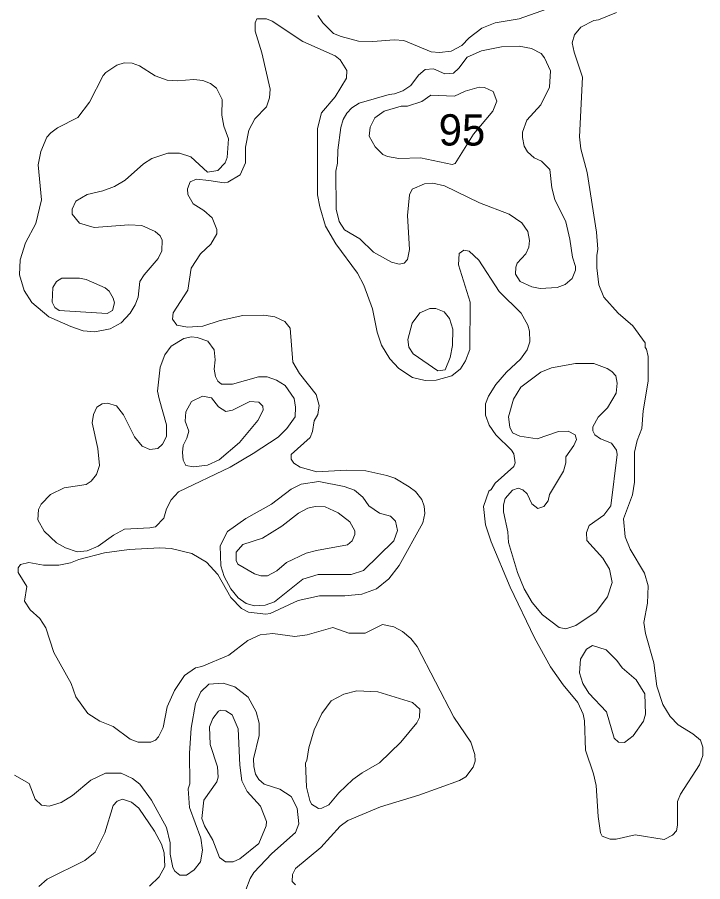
# Model space of a CAD drawing. Extents: x 673.6 to 698.9, y 7012 to 7040.1.
# Drawn here: x 688.1 to 689.852, y 7031.018 to 7033.227 of the extents above; entities that cross this region are included whole.
import ezdxf

# ---------------------------------------------------------------- set-up
doc = ezdxf.new("R2010")
doc.units = 0
doc.header["$LTSCALE"] = 0.032
doc.layers.add('2', color=7, linetype='Continuous', lineweight=13)
doc.layers.add('21', color=7, linetype='Continuous')

msp = doc.modelspace()

# ---------------------------------------------------------------- linework, layer by layer
at = {"layer": '2'}
for points in [[(688.8679, 7033.2322), (688.8809, 7033.2135), (688.9085, 7033.1862), (688.9276, 7033.178), (688.9723, 7033.166), (689.0085, 7033.1651), (689.063, 7033.17), (689.088, 7033.1677), (689.1578, 7033.1394), (689.1792, 7033.1371), (689.2093, 7033.1404), (689.2366, 7033.1553), (689.2549, 7033.1749), (689.2879, 7033.1992), (689.3215, 7033.2135), (689.3828, 7033.2233), (689.4529, 7033.248)], [(689.632, 7033.2399), (689.586, 7033.221), (689.5737, 7033.2192), (689.5407, 7033.2025), (689.5244, 7033.1822), (689.5188, 7033.1625), (689.5233, 7033.1379), (689.5449, 7033.0744), (689.5374, 7032.9222), (689.541, 7032.8908), (689.5565, 7032.8311), (689.5803, 7032.6783), (689.5843, 7032.6346)], [(688.8735, 7032.7431), (688.8678, 7032.7736), (688.8678, 7032.9436), (688.8778, 7032.9834), (688.9129, 7033.0237), (688.9417, 7033.0714), (688.9423, 7033.0916), (688.9257, 7033.1185), (688.9126, 7033.129), (688.8303, 7033.1657), (688.7511, 7033.2176), (688.7367, 7033.2233), (688.7126, 7033.2232), (688.7083, 7033.2132), (688.7077, 7033.1916), (688.7248, 7033.1368), (688.7461, 7033.0434), (688.7447, 7033.0213), (688.7368, 7032.9986), (688.7068, 7032.9678), (688.6921, 7032.9386), (688.6832, 7032.8956), (688.6837, 7032.8551), (688.6694, 7032.825), (688.6385, 7032.8064), (688.6289, 7032.8045), (688.5892, 7032.8105), (688.5578, 7032.8136), (688.5421, 7032.8073), (688.5352, 7032.7891), (688.5363, 7032.7745), (688.5499, 7032.7508), (688.5771, 7032.7334), (688.5983, 7032.7151), (688.6097, 7032.6851), (688.6104, 7032.6742), (688.5945, 7032.6477), (688.5681, 7032.6229), (688.5442, 7032.5863), (688.5355, 7032.5301), (688.4982, 7032.4723), (688.4964, 7032.4555), (688.5074, 7032.4403), (688.5347, 7032.4354), (688.5739, 7032.4379), (688.6186, 7032.4528), (688.6769, 7032.4649), (688.73, 7032.4664), (688.7586, 7032.4617), (688.7841, 7032.4499), (688.7971, 7032.4325), (688.8046, 7032.3463), (688.8215, 7032.3173), (688.864, 7032.2635), (688.8718, 7032.2355), (688.8679, 7032.212), (688.8593, 7032.1963), (688.855, 7032.1692), (688.8486, 7032.1538), (688.8005, 7032.1103), (688.8005, 7032.098), (688.8066, 7032.0883), (688.8228, 7032.0774), (688.8658, 7032.0656), (688.9406, 7032.0697), (688.9907, 7032.0681), (689.0446, 7032.0567), (689.0647, 7032.0493), (689.1021, 7032.0278), (689.1178, 7032.0152), (689.1338, 7031.9953), (689.1397, 7031.9784), (689.1414, 7031.9595), (689.137, 7031.9352), (689.0761, 7031.8267), (689.05, 7031.7925), (689.0183, 7031.767), (688.9811, 7031.7534), (688.9372, 7031.7492), (688.8724, 7031.7491), (688.8181, 7031.7367), (688.7462, 7031.7038), (688.7353, 7031.7016), (688.6909, 7031.7071), (688.6731, 7031.7165), (688.646, 7031.7443), (688.6128, 7031.8034), (688.5837, 7031.8352), (688.546, 7031.8567), (688.4934, 7031.8699), (688.4643, 7031.8717), (688.3862, 7031.8675), (688.3225, 7031.8586), (688.2573, 7031.8418), (688.2363, 7031.833)], [(689.008, 7032.4822), (688.986, 7032.5426), (688.97, 7032.5738), (688.9143, 7032.6483), (688.8882, 7032.6937), (688.8735, 7032.7431)], [(689.6363, 7032.471), (689.6735, 7032.439), (689.7047, 7032.3957), (689.7048, 7032.3836), (689.7086, 7032.3795), (689.7125, 7032.3604), (689.7125, 7032.2973), (689.7002, 7032.2217), (689.6962, 7032.1765), (689.6845, 7032.1458), (689.6782, 7032.1163), (689.678, 7032.039), (689.6728, 7032.0073), (689.6501, 7031.9456), (689.6541, 7031.9), (689.6667, 7031.868), (689.7031, 7031.8066), (689.7125, 7031.7746), (689.7109, 7031.7303), (689.7013, 7031.681), (689.7061, 7031.6522), (689.7272, 7031.5778), (689.7345, 7031.518), (689.7503, 7031.4709), (689.769, 7031.4404), (689.7897, 7031.4192), (689.8272, 7031.3964), (689.8464, 7031.3801), (689.8522, 7031.3624), (689.8522, 7031.3404), (689.8444, 7031.3169), (689.7955, 7031.2418), (689.7881, 7031.2233), (689.7881, 7031.163), (689.7855, 7031.1486), (689.7748, 7031.1368), (689.7533, 7031.1263), (689.6797, 7031.1377), (689.6307, 7031.1272), (689.6156, 7031.1272), (689.5951, 7031.1348), (689.5908, 7031.1428), (689.5845, 7031.1849), (689.5794, 7031.2639), (689.5726, 7031.2939), (689.5522, 7031.3543), (689.5498, 7031.4295), (689.5462, 7031.4467), (689.5328, 7031.4764), (689.4954, 7031.5218), (689.463, 7031.5673), (689.4223, 7031.6419), (689.3603, 7031.7713), (689.3114, 7031.8868), (689.2965, 7031.9301), (689.2919, 7031.9768), (689.3053, 7032.0162), (689.3114, 7032.0205), (689.3212, 7032.0366), (689.3689, 7032.0797), (689.3724, 7032.0884), (689.369, 7032.1116), (689.3637, 7032.1212), (689.3236, 7032.1604), (689.3066, 7032.1853), (689.2968, 7032.2103), (689.2968, 7032.2396), (689.3049, 7032.2592), (689.3236, 7032.2888), (689.3504, 7032.3206), (689.386, 7032.3537), (689.4033, 7032.3775), (689.4102, 7032.3976), (689.4092, 7032.4255), (689.4049, 7032.441), (689.3879, 7032.4715), (689.3321, 7032.5263), (689.2801, 7032.6066), (689.2555, 7032.6293), (689.2412, 7032.6325), (689.2296, 7032.6237), (689.2278, 7032.5945), (689.2574, 7032.4997), (689.2572, 7032.3782), (689.2461, 7032.349), (689.2332, 7032.3293), (689.2105, 7032.311), (689.1706, 7032.2998), (689.1426, 7032.299), (689.1101, 7032.3069), (689.0755, 7032.3302), (689.0521, 7032.3549), (689.0311, 7032.3897), (689.0201, 7032.4227), (689.008, 7032.4822)], [(689.5843, 7032.6346), (689.5811, 7032.6182), (689.5811, 7032.5874), (689.5864, 7032.5436), (689.5993, 7032.5124), (689.6363, 7032.471)], [(688.2363, 7031.833), (688.2058, 7031.8273), (688.1671, 7031.8276), (688.1292, 7031.8337), (688.1082, 7031.8288), (688.102, 7031.8203)], [(688.102, 7031.8203), (688.1024, 7031.8085), (688.1239, 7031.773), (688.1185, 7031.7353), (688.1329, 7031.7133), (688.1575, 7031.6911), (688.1727, 7031.6674), (688.1932, 7031.6038), (688.2373, 7031.5251), (688.2495, 7031.491), (688.2805, 7031.4483), (688.3112, 7031.4283), (688.3451, 7031.4147), (688.3884, 7031.3826), (688.4089, 7031.3745), (688.4414, 7031.3753), (688.4536, 7031.3804), (688.4607, 7031.3882), (688.4728, 7031.4126), (688.483, 7031.465), (688.5014, 7031.5071), (688.5273, 7031.5451), (688.5558, 7031.5647), (688.5719, 7031.5685), (688.6406, 7031.597), (688.6895, 7031.6349), (688.7205, 7031.6495), (688.753, 7031.6529), (688.8092, 7031.6449), (688.8408, 7031.6496), (688.9069, 7031.6679), (688.9478, 7031.6536), (688.9894, 7031.6531), (689.0333, 7031.6759), (689.0627, 7031.6697), (689.085, 7031.6577), (689.106, 7031.6399), (689.122, 7031.6191), (689.2158, 7031.4389), (689.2597, 7031.3752), (689.2697, 7031.3433), (689.2704, 7031.3264), (689.2655, 7031.3107), (689.2466, 7031.286), (689.2307, 7031.2765), (689.1267, 7031.2394), (689.0285, 7031.2092), (688.9453, 7031.175), (688.9251, 7031.1598), (688.8763, 7031.106), (688.8115, 7031.0522), (688.8037, 7031.0366), (688.8029, 7031.0191), (688.8114, 7031.01)], [(688.0924, 7031.2905), (688.13, 7031.269), (688.1454, 7031.2293), (688.162, 7031.2138), (688.181, 7031.211), (688.2117, 7031.2207), (688.2409, 7031.2387), (688.2879, 7031.2777), (688.3258, 7031.2955), (688.3655, 7031.2953), (688.3941, 7031.2818), (688.4135, 7031.2673), (688.4433, 7031.2264), (688.4814, 7031.157), (688.4904, 7031.1179), (688.4904, 7031.0889), (688.4979, 7031.0547), (688.5031, 7031.0455), (688.5154, 7031.0347), (688.5326, 7031.0348), (688.5525, 7031.0485), (688.5684, 7031.0693), (688.5735, 7031.0992), (688.5692, 7031.1294), (688.5398, 7031.208), (688.5366, 7031.2558), (688.5407, 7031.268), (688.5399, 7031.3464), (688.5444, 7031.4103), (688.5556, 7031.4739), (688.5694, 7031.5035), (688.5895, 7031.5231), (688.6259, 7031.5257), (688.6557, 7031.5166), (688.69, 7031.4895), (688.7108, 7031.4525), (688.7186, 7031.4231), (688.7182, 7031.3917), (688.7035, 7031.3325), (688.7043, 7031.3125), (688.7093, 7031.2929), (688.717, 7031.2797), (688.7307, 7031.2679), (688.7715, 7031.255), (688.8, 7031.2356), (688.815, 7031.2063), (688.82, 7031.1663), (688.8109, 7031.1444), (688.751, 7031.0901), (688.7043, 7031.0418), (688.695, 7031.0263), (688.6846, 7030.9973)], [(688.1548, 7031.0058), (688.1765, 7031.0251), (688.2726, 7031.0725), (688.2987, 7031.0939), (688.3236, 7031.1432), (688.3453, 7031.2129), (688.3553, 7031.2242), (688.369, 7031.2296), (688.3923, 7031.2219), (688.4106, 7031.2063), (688.4507, 7031.1475), (688.4684, 7031.114), (688.475, 7031.0924), (688.4767, 7031.0572), (688.4628, 7031.0308), (688.4382, 7031.0066)]]:
    msp.add_lwpolyline(points, dxfattribs=at)
for points in [[(689.0891, 7032.5989), (689.0972, 7032.6083), (689.1028, 7032.6339), (689.0979, 7032.721), (689.103, 7032.7739), (689.1096, 7032.7878), (689.1407, 7032.8018), (689.1619, 7032.8035), (689.1918, 7032.7968), (689.2816, 7032.7535), (689.3578, 7032.7245), (689.3898, 7032.7021), (689.4052, 7032.6802), (689.4092, 7032.6572), (689.4076, 7032.6403), (689.4002, 7032.6229), (689.3776, 7032.5992), (689.3741, 7032.5888), (689.374, 7032.5705), (689.3852, 7032.5518), (689.4155, 7032.5384), (689.4365, 7032.534), (689.4805, 7032.5372), (689.5004, 7032.5447), (689.5187, 7032.5597), (689.5267, 7032.5813), (689.5268, 7032.5902), (689.519, 7032.6142), (689.5128, 7032.6605), (689.5021, 7032.7049), (689.474, 7032.7615), (689.4661, 7032.7917), (689.461, 7032.8383), (689.4398, 7032.86), (689.4211, 7032.8683), (689.4042, 7032.8834), (689.3959, 7032.8978), (689.3913, 7032.9199), (689.3918, 7032.9342), (689.4026, 7032.9642), (689.4386, 7033.0038), (689.4603, 7033.0488), (689.4628, 7033.0903), (689.4481, 7033.1237), (689.4394, 7033.1347), (689.4143, 7033.148), (689.3826, 7033.1535), (689.3378, 7033.1519), (689.2864, 7033.1416), (689.2496, 7033.1251), (689.2291, 7033.0975), (689.2155, 7033.0848), (689.1929, 7033.0831), (689.164, 7033.096), (689.1427, 7033.0937), (689.126, 7033.0798), (689.106, 7033.0534), (689.0854, 7033.0397), (689.0645, 7033.0315), (689.0506, 7033.03), (688.9743, 7033.008), (688.9555, 7032.9963), (688.9425, 7032.9825), (688.9334, 7032.9659), (688.9271, 7032.9456), (688.9194, 7032.8876), (688.9187, 7032.8545), (688.9139, 7032.8338), (688.9147, 7032.7374), (688.9226, 7032.7059), (688.9366, 7032.6846), (688.9756, 7032.661), (689.0104, 7032.6274), (689.0562, 7032.6017), (689.0762, 7032.5965)], [(688.2367, 7032.4368), (688.2683, 7032.4263), (688.2982, 7032.4239), (688.3374, 7032.4316), (688.3654, 7032.4466), (688.3886, 7032.4716), (688.4016, 7032.4926), (688.4091, 7032.5123), (688.4134, 7032.5519), (688.4241, 7032.5692), (688.4601, 7032.6112), (688.4691, 7032.6306), (688.47, 7032.6577), (688.4654, 7032.6685), (688.4525, 7032.6803), (688.4182, 7032.6957), (688.3855, 7032.6974), (688.2968, 7032.6902), (688.2592, 7032.7015), (688.2398, 7032.7241), (688.24, 7032.7372), (688.2492, 7032.7577), (688.2784, 7032.7742), (688.3185, 7032.7836), (688.3487, 7032.7946), (688.3761, 7032.8111), (688.4229, 7032.8525), (688.4436, 7032.8665), (688.4852, 7032.88), (688.5144, 7032.8799), (688.544, 7032.8709), (688.5864, 7032.8316), (688.6129, 7032.8357), (688.6317, 7032.8558), (688.6368, 7032.8692), (688.6395, 7032.9168), (688.6277, 7032.9488), (688.623, 7032.9774), (688.6237, 7033.0171), (688.6091, 7033.0463), (688.5941, 7033.0586), (688.5746, 7033.0656), (688.5513, 7033.0681), (688.5086, 7033.0648), (688.4827, 7033.067), (688.4523, 7033.0778), (688.4125, 7033.1034), (688.3935, 7033.1098), (688.3731, 7033.1108), (688.354, 7033.1054), (688.326, 7033.0866), (688.3193, 7033.0785), (688.2845, 7033.0105), (688.2544, 7032.9709), (688.2024, 7032.945), (688.1854, 7032.9322), (688.1758, 7032.9207), (688.1602, 7032.8848), (688.1535, 7032.85), (688.1618, 7032.7612), (688.1473, 7032.7006), (688.1207, 7032.6507), (688.1069, 7032.6079), (688.1059, 7032.5689), (688.1175, 7032.5292), (688.137, 7032.4981), (688.1805, 7032.4618)], [(689.2114, 7032.8514), (689.2195, 7032.8539), (689.2662, 7032.929), (689.3154, 7032.9873), (689.3255, 7033.0132), (689.3169, 7033.0377), (689.2942, 7033.0481), (689.2803, 7033.0484), (689.2453, 7033.0389), (689.2175, 7033.0261), (689.1574, 7033.0286), (689.1345, 7033.0121), (689.0979, 7032.9999), (689.0816, 7033.0006), (689.0378, 7032.9879), (689.0143, 7032.9705), (689.0017, 7032.9464), (688.9995, 7032.924), (689.0144, 7032.8962), (689.0345, 7032.8769), (689.046, 7032.8716), (689.0757, 7032.8668), (689.1311, 7032.8684)], [(688.2005, 7032.5518), (688.214, 7032.561), (688.2589, 7032.5611), (688.2759, 7032.557), (688.3243, 7032.5362), (688.3346, 7032.5273), (688.3451, 7032.5095), (688.3483, 7032.4978), (688.3437, 7032.4778), (688.33, 7032.4702), (688.2074, 7032.4781), (688.1958, 7032.4853), (688.1889, 7032.4992), (688.1907, 7032.5372)], [(689.1913, 7032.4748), (689.1702, 7032.483), (689.1543, 7032.4831), (689.1294, 7032.4725), (689.1095, 7032.4455), (689.0987, 7032.4041), (689.1012, 7032.3845), (689.1122, 7032.3669), (689.1754, 7032.3237), (689.1935, 7032.3268), (689.2062, 7032.3578), (689.2121, 7032.3884), (689.2133, 7032.4305), (689.2048, 7032.458)], [(688.4386, 7032.1231), (688.4193, 7032.131), (688.3997, 7032.155), (688.3716, 7032.2115), (688.3532, 7032.234), (688.3307, 7032.2413), (688.3169, 7032.2399), (688.3032, 7032.2311), (688.2948, 7032.2123), (688.291, 7032.1906), (688.3057, 7032.1251), (688.3105, 7032.0821), (688.3024, 7032.0591), (688.2888, 7032.0421), (688.2762, 7032.0337), (688.2195, 7032.025), (688.1851, 7032.0076), (688.1611, 7031.983), (688.1545, 7031.9699), (688.1521, 7031.9435), (688.1689, 7031.9137), (688.2002, 7031.8842), (688.2235, 7031.8717), (688.2528, 7031.8614), (688.2789, 7031.8638), (688.3067, 7031.8762), (688.3458, 7031.9041), (688.3744, 7031.9192), (688.4391, 7031.9224), (688.4532, 7031.9256), (688.4742, 7031.947), (688.4813, 7031.9712), (688.4929, 7031.9946), (688.5117, 7032.0144), (688.6442, 7032.078), (688.7028, 7032.1123), (688.7666, 7032.1547), (688.7889, 7032.1768), (688.81, 7032.2067), (688.811, 7032.2307), (688.8077, 7032.2528), (688.7849, 7032.2863), (688.7627, 7032.3001), (688.7383, 7032.3088), (688.7162, 7032.3088), (688.6505, 7032.2899), (688.6223, 7032.2902), (688.6125, 7032.2971), (688.6063, 7032.3098), (688.6032, 7032.3282), (688.6056, 7032.3516), (688.6033, 7032.3778), (688.5871, 7032.3996), (688.5597, 7032.4091), (688.545, 7032.4106), (688.5258, 7032.4068), (688.4934, 7032.3869), (688.4773, 7032.3644), (688.4655, 7032.333), (688.4586, 7032.2721), (688.4627, 7032.2526), (688.4815, 7032.1855), (688.4816, 7032.1558), (688.4713, 7032.1362), (688.4592, 7032.1257)], [(689.5563, 7031.89), (689.555, 7031.9108), (689.5615, 7031.9285), (689.5998, 7031.9553), (689.6169, 7031.9787), (689.6337, 7032.1097), (689.6319, 7032.1207), (689.6194, 7032.139), (689.5907, 7032.1504), (689.5766, 7032.1604), (689.5714, 7032.1704), (689.5716, 7032.1809), (689.5847, 7032.2055), (689.6087, 7032.2297), (689.6311, 7032.267), (689.6336, 7032.2926), (689.6302, 7032.3112), (689.6201, 7032.3223), (689.6076, 7032.33), (689.5742, 7032.3424), (689.5268, 7032.3424), (689.466, 7032.3312), (689.4381, 7032.3203), (689.3869, 7032.2823), (689.3682, 7032.2513), (689.3559, 7032.2061), (689.3592, 7032.1803), (689.3661, 7032.1658), (689.3849, 7032.1565), (689.4286, 7032.1503), (689.4835, 7032.1685), (689.508, 7032.17), (689.526, 7032.1607), (689.5292, 7032.1485), (689.5227, 7032.133), (689.5022, 7032.1045), (689.5021, 7032.0886), (689.4965, 7032.0673), (689.4608, 7032.0074), (689.4567, 7031.9913), (689.4456, 7031.9771), (689.4307, 7031.9722), (689.4151, 7031.9843), (689.4035, 7032.0097), (689.3923, 7032.0194), (689.3807, 7032.0243), (689.3657, 7032.0187), (689.3469, 7031.998), (689.3428, 7031.9817), (689.3428, 7031.9637), (689.3542, 7031.9124), (689.3559, 7031.8852), (689.3787, 7031.8082), (689.3955, 7031.7669), (689.4163, 7031.7317), (689.4427, 7031.7001), (689.485, 7031.6675), (689.5024, 7031.6646), (689.5282, 7031.6728), (689.5799, 7031.7078), (689.6085, 7031.7466), (689.6205, 7031.7832), (689.6141, 7031.8173), (689.5968, 7031.8447)], [(688.668, 7032.1411), (688.7149, 7032.197), (688.7287, 7032.223), (688.7275, 7032.2338), (688.7173, 7032.2438), (688.6941, 7032.2455), (688.6505, 7032.2232), (688.6332, 7032.2201), (688.6141, 7032.2322), (688.5967, 7032.2551), (688.573, 7032.2595), (688.5452, 7032.2458), (688.5309, 7032.2187), (688.5293, 7032.1949), (688.5381, 7032.1693), (688.5337, 7032.1516), (688.5243, 7032.1329), (688.5219, 7032.1152), (688.5238, 7032.0957), (688.5312, 7032.082), (688.55, 7032.0787), (688.5859, 7032.0832), (688.6156, 7032.0966)], [(688.8302, 7031.7911), (688.8694, 7031.8034), (688.9535, 7031.8035), (688.9849, 7031.814), (689.0629, 7031.889), (689.0715, 7031.9161), (689.0667, 7031.9398), (689.0536, 7031.9528), (689.0256, 7031.9604), (688.9989, 7031.9791), (688.9836, 7032.0006), (688.9623, 7032.0189), (688.9358, 7032.0283), (688.8707, 7032.0409), (688.826, 7032.0342), (688.7998, 7032.0214), (688.7501, 7031.9827), (688.684, 7031.9466), (688.6373, 7031.9132), (688.6189, 7031.8768), (688.6205, 7031.8252), (688.6289, 7031.798), (688.6462, 7031.7669), (688.665, 7031.7435), (688.6849, 7031.7293), (688.7064, 7031.723), (688.7335, 7031.7251), (688.7571, 7031.7337)], [(688.8648, 7031.865), (688.9443, 7031.8795), (688.956, 7031.8896), (688.9631, 7031.9056), (688.9632, 7031.9151), (688.95, 7031.9382), (688.9205, 7031.9607), (688.8869, 7031.9761), (688.8616, 7031.9769), (688.8428, 7031.9726), (688.8187, 7031.9605), (688.7763, 7031.927), (688.7267, 7031.8965), (688.6769, 7031.8804), (688.6591, 7031.8606), (688.6591, 7031.8388), (688.664, 7031.8297), (688.7064, 7031.8052), (688.7228, 7031.8002), (688.7393, 7031.8001), (688.7635, 7031.8131), (688.788, 7031.8341), (688.8387, 7031.8575)], [(689.5458, 7031.5252), (689.5373, 7031.5523), (689.5398, 7031.5867), (689.5548, 7031.6126), (689.5704, 7031.6217), (689.6053, 7031.6109), (689.6326, 7031.5835), (689.646, 7031.5652), (689.6819, 7031.5341), (689.7043, 7031.4982), (689.706, 7031.4465), (689.7011, 7031.4283), (689.6742, 7031.3912), (689.6522, 7031.3743), (689.6373, 7031.3745), (689.6261, 7031.3852), (689.6058, 7031.4523), (689.5609, 7031.4997)], [(688.8449, 7031.3607), (688.8586, 7031.4062), (688.8781, 7031.4483), (688.902, 7031.4802), (688.9351, 7031.4977), (688.968, 7031.5059), (689.0214, 7031.5034), (689.1103, 7031.4766), (689.1289, 7031.4591), (689.1282, 7031.4381), (689.1216, 7031.4247), (689.0802, 7031.375), (689.0258, 7031.3221), (688.9814, 7031.2966), (688.9574, 7031.2791), (688.9223, 7031.2457), (688.8965, 7031.2151), (688.8789, 7031.2061), (688.8698, 7031.2057), (688.8524, 7031.2168), (688.8474, 7031.2256), (688.839, 7031.2602), (688.8366, 7031.3224), (688.84, 7031.3276)], [(688.6101, 7031.2735), (688.6131, 7031.2857), (688.6114, 7031.3121), (688.5933, 7031.3691), (688.5917, 7031.4144), (688.5994, 7031.4351), (688.6142, 7031.4541), (688.6204, 7031.4567), (688.6327, 7031.4546), (688.6489, 7031.4444), (688.6646, 7031.4089), (688.669, 7031.3158), (688.674, 7031.2764), (688.6877, 7031.249), (688.7214, 7031.2109), (688.737, 7031.1719), (688.7361, 7031.1614), (688.7174, 7031.1157), (688.6688, 7031.077), (688.652, 7031.0691), (688.6318, 7031.0688), (688.6167, 7031.0798), (688.5997, 7031.1241), (688.5787, 7031.1613), (688.572, 7031.1798), (688.577, 7031.2267)]]:
    msp.add_lwpolyline(points, close=True, dxfattribs=at)

# ---------------------------------------------------------------- texts
at = {"layer": '21'}
msp.add_text('95', height=0.08, dxfattribs=at).set_placement((689.1772, 7032.8996))

doc.saveas('drawing.dxf')
